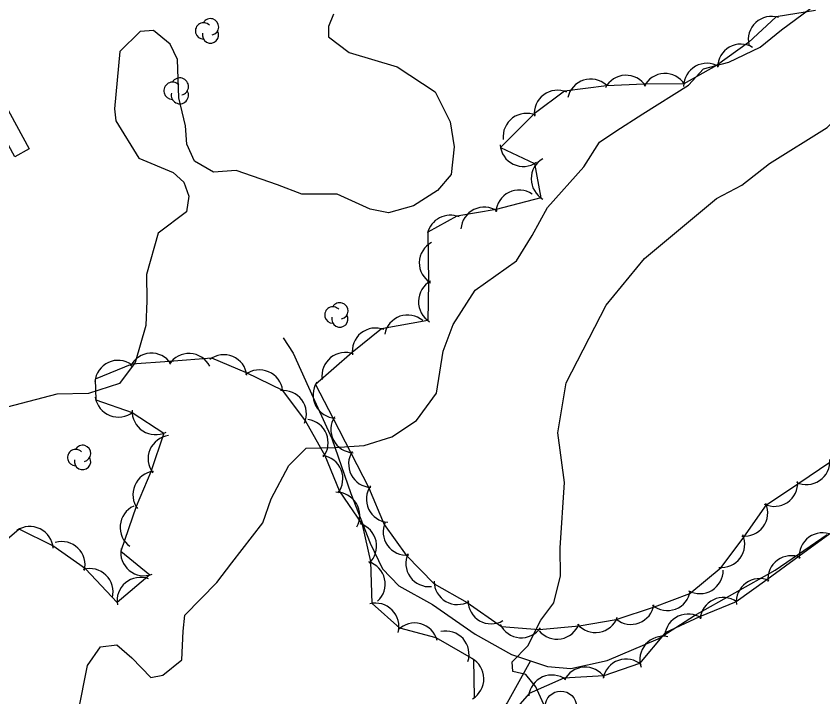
# Model space of a CAD drawing. Extents: x 643342 to 646936, y 5873857 to 5876103.
# Drawn here: x 645577.3 to 645681, y 5874475.9 to 5874563.4 of the extents above; entities that cross this region are included whole.
import ezdxf

# ---------------------------------------------------------------- set-up
doc = ezdxf.new("R2010")
doc.units = 0
for name, color, linetype in [('Niveau 1', 7, 'Continuous'), ('Niveau 2', 7, 'Continuous'), ('Niveau 22', 7, 'Continuous'), ('Niveau 31', 7, 'Continuous'), ('Niveau 36', 7, 'Continuous'), ('Niveau 44', 7, 'Continuous')]:
    doc.layers.add(name, color=color, linetype=linetype)

msp = doc.modelspace()

# ---------------------------------------------------------------- linework, layer by layer
at = {"layer": 'Niveau 1'}
for points in [[(645632.21, 5874520.37), (645633.5, 5874523.79), (645636.34, 5874528.19), (645641.65, 5874531.95), (645643.64, 5874535.24), (645645.61, 5874538.82), (645650.31, 5874544.05), (645652.3, 5874547.22), (645654.41, 5874548.65), (645657.91, 5874550.88), (645663.75, 5874554.54), (645665.7, 5874556.66), (645668.94, 5874557.52), (645672.98, 5874559.43), (645675.73, 5874561.67), (645680.31, 5874565.07)], [(645585.28, 5874473.89), (645586.45, 5874479.94), (645588.15, 5874482.33), (645590.25, 5874482.59), (645592.15, 5874480.94), (645594.63, 5874478.42), (645596.17, 5874478.7), (645598.59, 5874480.68), (645598.76, 5874484.37), (645598.98, 5874486.43), (645603.1, 5874490.63), (645605.03, 5874493.16), (645609.04, 5874498.28), (645610.11, 5874501.39), (645612.38, 5874505.64), (645614.61, 5874507.9), (645618.25, 5874507.97), (645622.06, 5874508.23), (645625.63, 5874509.35), (645628.79, 5874511.43), (645631.35, 5874514.94), (645632.21, 5874520.37)]]:
    msp.add_lwpolyline(points, dxfattribs=at)
at = {"layer": 'Niveau 2'}
for points in [[(645644.79, 5874485.78), (645646.44, 5874488.02), (645647.3, 5874491.49), (645647.27, 5874495.07), (645647.81, 5874503.45), (645646.98, 5874509.85), (645648.03, 5874516.27), (645653.16, 5874526.27), (645658.11, 5874532.27), (645667.35, 5874539.99), (645670.62, 5874541.7), (645674.18, 5874544.48), (645681.58, 5874549.13), (645684.85, 5874552.53), (645686.88, 5874555.97), (645689.78, 5874560.35), (645693.45, 5874563.08), (645701.57, 5874567.54)], [(645618.11, 5874563.69), (645617.47, 5874562.12), (645617.45, 5874560.77), (645620.13, 5874558.74), (645626.3, 5874556.91), (645631.17, 5874553.69), (645633.1, 5874549.85), (645633.64, 5874546.61), (645633.26, 5874543.07), (645631.48, 5874541.01), (645628.4, 5874539.03), (645625.19, 5874538.15)], [(645625.19, 5874538.15), (645622.81, 5874538.63), (645618.56, 5874540.54), (645614.04, 5874540.56), (645610.91, 5874541.74), (645605.61, 5874543.58), (645602.69, 5874543.37), (645600.24, 5874544.77), (645599.26, 5874546.98), (645599.08, 5874549.31), (645598.22, 5874552.94), (645598.03, 5874557.84), (645597.12, 5874559.82), (645594.94, 5874561.6), (645593.25, 5874561.47), (645590.62, 5874558.88), (645589.94, 5874551.51), (645590.12, 5874549.95), (645593.06, 5874545.18), (645597.48, 5874543.34), (645598.86, 5874542.09), (645599.52, 5874540.27), (645599.21, 5874538.25), (645595.54, 5874535.53), (645594.06, 5874530.21), (645594.08, 5874526.81), (645593.97, 5874523.64), (645592.62, 5874518.92), (645590.59, 5874516.19), (645586.58, 5874514.9), (645582.54, 5874514.84), (645576.15, 5874513.14)], [(645645.34, 5874474.54), (645644.14, 5874477.22), (645642.85, 5874478.77), (645641.17, 5874479.17), (645641.08, 5874480.4), (645643.1, 5874482.49), (645644.79, 5874485.78)]]:
    msp.add_lwpolyline(points, dxfattribs=at)
at = {"layer": 'Niveau 22'}
for points in [[(645611.62, 5874522.08), (645612.93, 5874520.12), (645615.89, 5874513.55), (645617.91, 5874509.13), (645620.33, 5874502.05), (645622.82, 5874495.67), (645624.42, 5874492.39), (645626.53, 5874490.2), (645630.85, 5874487.8), (645636.31, 5874483.96), (645640.99, 5874481.36), (645643.45, 5874480.53), (645645.61, 5874479.8), (645648.64, 5874479.54), (645653.32, 5874480.57), (645659.86, 5874483.35), (645664.53, 5874486.36), (645674.92, 5874492.22), (645681.58, 5874496.77)], [(645643.45, 5874480.53), (645640.45, 5874475.14), (645637.1, 5874471.13), (645630.67, 5874467.49), (645620.29, 5874460.03), (645616.44, 5874456.46), (645613.17, 5874453.04), (645611.82, 5874450.71), (645609.93, 5874444.46), (645609.11, 5874439.69), (645605.91, 5874427.34)]]:
    msp.add_lwpolyline(points, dxfattribs=at)
at = {"layer": 'Niveau 31'}
msp.add_lwpolyline([(645573.24, 5874556.86), (645578.96, 5874546.35), (645577.12, 5874545.35), (645571.4, 5874555.86), (645573.24, 5874556.86)], dxfattribs=at)
at = {"layer": 'Niveau 36'}
msp.add_circle((645647.34, 5874474.65), 2, dxfattribs=at)
at = {"layer": 'Niveau 44'}
for points in [[(645680.09, 5874564.15), (645675.05, 5874563.34), (645671.47, 5874560.05), (645667.38, 5874557.1), (645663.15, 5874554.71), (645658.08, 5874554.7), (645653.23, 5874554.49), (645647.83, 5874553.78), (645643.93, 5874550.88), (645639.57, 5874546.56), (645643.95, 5874544.47), (645644.78, 5874540.08), (645639.03, 5874538.59), (645633.95, 5874537.71), (645630.23, 5874535.66), (645630.32, 5874529.17), (645630.22, 5874524.32), (645624.3, 5874523.22), (645620.52, 5874520.18), (645615.8, 5874516.09), (645618.02, 5874511.77), (645620.37, 5874507.19), (645622.59, 5874502.88), (645624.63, 5874498.08), (645627.47, 5874494.14), (645631.07, 5874490.45), (645635.28, 5874488.05), (645639.7, 5874484.96), (645644.54, 5874484.55), (645649.7, 5874485.03), (645654.48, 5874485.86), (645659.39, 5874487.5), (645663.93, 5874489.22), (645667.98, 5874492.54), (645670.86, 5874496.45), (645673.79, 5874500.58), (645677.81, 5874503.3), (645682.07, 5874506.19)], [(645636.25, 5874475.84), (645636.17, 5874480.7), (645631.33, 5874483.48), (645626.65, 5874484.75), (645623.07, 5874487.93), (645622.9, 5874493.31), (645621.83, 5874498.05), (645618.86, 5874502.39), (645617.02, 5874506.88), (645614.49, 5874511.39), (645611.61, 5874515.3), (645606.91, 5874517.58), (645602.44, 5874519.47), (645597, 5874519.02), (645592.16, 5874518.69), (645587.47, 5874516.77), (645587.54, 5874514.12), (645592.22, 5874512.46), (645596.29, 5874509.82), (645594.63, 5874504.84), (645592.74, 5874500.37), (645590.74, 5874494.66), (645594.49, 5874491.58), (645590.28, 5874488.06), (645586.23, 5874492.35), (645582.01, 5874495.33), (645577.66, 5874497.47), (645573.03, 5874493.51)], [(645681.92, 5874496.86), (645678, 5874494), (645673.84, 5874490.97), (645669.91, 5874488.12), (645665.16, 5874486.19), (645660.76, 5874484.13), (645657.45, 5874480.22), (645652.87, 5874478.62), (645647.71, 5874478.31), (645643.26, 5874476.35), (645639.82, 5874472.36), (645635.79, 5874469.65), (645631.44, 5874466.92), (645627.31, 5874464.38), (645622.92, 5874461.69), (645618.78, 5874459.15), (645614.17, 5874455.66), (645613.56, 5874450.85), (645617.04, 5874447.65), (645620.5, 5874444.65)]]:
    msp.add_lwpolyline(points, dxfattribs=at)
for centre, radius, start, end in [((645602.29, 5874562.06), 1.05, 282.2692, 149.7263), ((645674.45, 5874560.4), 3, 72.6076, 192.5855), ((645674.45, 5874560.4), 3, 72.6076, 192.5855), ((645674.45, 5874560.4), 3, 72.6076, 192.5855), ((645601.39, 5874561.53), 1.05, 44.1154, 269.804), ((645602.29, 5874561.01), 1.05, 166.9369, 29.6212), ((645670.49, 5874556.83), 3, 59.4898, 179.4677), ((645670.49, 5874556.83), 3, 59.4898, 179.4677), ((645670.49, 5874556.83), 3, 59.4898, 179.4677), ((645666.13, 5874554.37), 3, 59.4898, 179.4677), ((645666.13, 5874554.37), 3, 59.4898, 179.4677), ((645666.13, 5874554.37), 3, 59.4898, 179.4677), ((645598.35, 5874554.38), 1.11, 282.2692, 149.7262), ((645651.19, 5874552.35), 3, 47.9373, 167.9153), ((645651.19, 5874552.35), 3, 47.9373, 167.9153), ((645651.19, 5874552.35), 3, 47.9373, 167.9153), ((645655.73, 5874552.83), 3, 32.4642, 152.4422), ((645655.73, 5874552.83), 3, 32.4642, 152.4422), ((645655.73, 5874552.83), 3, 32.4642, 152.4422), ((645660.73, 5874553.05), 3, 32.4642, 152.4422), ((645660.73, 5874553.05), 3, 32.4642, 152.4422), ((645660.73, 5874553.05), 3, 32.4642, 152.4422), ((645597.4, 5874553.83), 1.11, 44.1153, 269.8039), ((645598.35, 5874553.27), 1.11, 166.9368, 29.6212), ((645646.93, 5874550.91), 3, 66.6661, 186.644), ((645646.93, 5874550.91), 3, 66.6661, 186.644), ((645646.93, 5874550.91), 3, 66.6661, 186.644), ((645642.92, 5874547.93), 3, 66.6661, 186.644), ((645642.92, 5874547.93), 3, 66.6661, 186.644), ((645642.92, 5874547.93), 3, 66.6661, 186.644), ((645642.52, 5874547.11), 3, 184.4953, 304.4732), ((645642.52, 5874547.11), 3, 184.4953, 304.4732), ((645642.52, 5874547.11), 3, 184.4953, 304.4732), ((645646.53, 5874542.51), 3, 120.2226, 240.2005), ((645646.53, 5874542.51), 3, 120.2226, 240.2005), ((645646.53, 5874542.51), 3, 120.2226, 240.2005), ((645641.98, 5874538.07), 3, 56.1612, 176.1391), ((645641.98, 5874538.07), 3, 56.1612, 176.1391), ((645641.98, 5874538.07), 3, 56.1612, 176.1391), ((645637.49, 5874535.87), 3, 56.1612, 176.1391), ((645637.49, 5874535.87), 3, 56.1612, 176.1391), ((645637.49, 5874535.87), 3, 56.1612, 176.1391), ((645633.12, 5874534.83), 3, 67.8895, 166.6593), ((645633.12, 5874534.83), 3, 67.8895, 166.6593), ((645633.12, 5874534.83), 3, 67.8895, 166.6593), ((645632.14, 5874531.71), 3, 118.7474, 238.7253), ((645632.14, 5874531.71), 3, 118.7474, 238.7253), ((645632.14, 5874531.71), 3, 118.7474, 238.7253), ((645632.03, 5874526.71), 3, 118.7474, 238.7253), ((645632.03, 5874526.71), 3, 118.7474, 238.7253), ((645632.03, 5874526.71), 3, 118.7474, 238.7253), ((645618.93, 5874525.54), 1.05, 282.2692, 149.7263), ((645618.03, 5874525.01), 1.05, 44.1154, 269.804), ((645618.93, 5874524.49), 1.05, 166.9369, 29.6212), ((645627.65, 5874522.01), 3, 49.6503, 169.6283), ((645627.65, 5874522.01), 3, 49.6503, 169.6283), ((645627.65, 5874522.01), 3, 49.6503, 169.6283), ((645623.52, 5874520.33), 3, 68.9014, 188.8793), ((645623.52, 5874520.33), 3, 68.9014, 188.8793), ((645623.52, 5874520.33), 3, 68.9014, 188.8793), ((645594.7, 5874517.1), 3, 33.9069, 153.8849), ((645594.7, 5874517.1), 3, 33.9069, 153.8849), ((645594.7, 5874517.1), 3, 33.9069, 153.8849), ((645599.52, 5874517.06), 3, 27.3218, 147.2997), ((645599.52, 5874517.06), 3, 27.3218, 147.2997), ((645599.52, 5874517.06), 3, 27.3218, 147.2997), ((645619.62, 5874517.19), 3, 68.9014, 188.8793), ((645619.62, 5874517.19), 3, 68.9014, 188.8793), ((645619.62, 5874517.19), 3, 68.9014, 188.8793), ((645590.41, 5874516.18), 3, 54.6188, 174.5968), ((645590.41, 5874516.18), 3, 54.6188, 174.5968), ((645590.41, 5874516.18), 3, 54.6188, 174.5968), ((645603.99, 5874516.9), 3, 7.076, 127.0539), ((645603.99, 5874516.9), 3, 7.076, 127.0539), ((645603.99, 5874516.9), 3, 7.076, 127.0539), ((645608.59, 5874514.95), 3, 7.076, 127.0539), ((645608.59, 5874514.95), 3, 7.076, 127.0539), ((645608.59, 5874514.95), 3, 7.076, 127.0539), ((645618.48, 5874514.74), 3, 147.21, 267.1879), ((645618.48, 5874514.74), 3, 147.21, 267.1879), ((645618.48, 5874514.74), 3, 147.21, 267.1879), ((645611.63, 5874512.3), 3, 336.4898, 96.4677), ((645611.63, 5874512.3), 3, 336.4898, 96.4677), ((645611.63, 5874512.3), 3, 336.4898, 96.4677), ((645590.44, 5874514.88), 3, 188.7592, 308.7372), ((645590.44, 5874514.88), 3, 188.7592, 308.7372), ((645590.44, 5874514.88), 3, 188.7592, 308.7372), ((645595.21, 5874512.62), 3, 177.1034, 297.0813), ((645595.21, 5874512.62), 3, 177.1034, 297.0813), ((645595.21, 5874512.62), 3, 177.1034, 297.0813), ((645620.77, 5874510.29), 3, 147.21, 267.1879), ((645620.77, 5874510.29), 3, 147.21, 267.1879), ((645620.77, 5874510.29), 3, 147.21, 267.1879), ((645614.42, 5874508.6), 3, 322.2213, 82.1992), ((645614.42, 5874508.6), 3, 322.2213, 82.1992), ((645614.42, 5874508.6), 3, 322.2213, 82.1992), ((645597.26, 5874506.52), 3, 97.0874, 217.0653), ((645597.26, 5874506.52), 3, 97.0874, 217.0653), ((645597.26, 5874506.52), 3, 97.0874, 217.0653), ((645584.94, 5874506.68), 1.05, 44.1154, 269.804), ((645585.84, 5874507.21), 1.05, 282.2692, 149.7263), ((645585.84, 5874506.16), 1.05, 166.9369, 29.6212), ((645616.31, 5874503.97), 3, 322.2213, 82.1992), ((645616.31, 5874503.97), 3, 322.2213, 82.1992), ((645616.31, 5874503.97), 3, 322.2213, 82.1992), ((645623.05, 5874505.84), 3, 147.21, 267.1879), ((645623.05, 5874505.84), 3, 147.21, 267.1879), ((645623.05, 5874505.84), 3, 147.21, 267.1879), ((645678.95, 5874506.21), 3, 244.1385, 4.1165), ((645678.95, 5874506.21), 3, 244.1385, 4.1165), ((645678.95, 5874506.21), 3, 244.1385, 4.1165), ((645595.31, 5874501.92), 3, 97.0874, 217.0653), ((645595.31, 5874501.92), 3, 97.0874, 217.0653), ((645595.31, 5874501.92), 3, 97.0874, 217.0653), ((645674.81, 5874503.4), 3, 244.1385, 4.1165), ((645674.81, 5874503.4), 3, 244.1385, 4.1165), ((645674.81, 5874503.4), 3, 244.1385, 4.1165), ((645625.33, 5874501.34), 3, 145.3474, 265.3254), ((645625.33, 5874501.34), 3, 145.3474, 265.3254), ((645625.33, 5874501.34), 3, 145.3474, 265.3254), ((645618.48, 5874499.22), 3, 331.156, 91.134), ((645618.48, 5874499.22), 3, 331.156, 91.134), ((645618.48, 5874499.22), 3, 331.156, 91.134), ((645593.66, 5874497.71), 3, 114.5845, 234.5624), ((645593.66, 5874497.71), 3, 114.5845, 234.5624), ((645593.66, 5874497.71), 3, 114.5845, 234.5624), ((645670.96, 5874499.56), 3, 263.6559, 23.6338), ((645670.96, 5874499.56), 3, 263.6559, 23.6338), ((645670.96, 5874499.56), 3, 263.6559, 23.6338), ((645627.48, 5874497.14), 3, 155.7838, 275.7617), ((645627.48, 5874497.14), 3, 155.7838, 275.7617), ((645627.48, 5874497.14), 3, 155.7838, 275.7617), ((645579.05, 5874494.82), 3, 3.764, 123.742), ((645579.05, 5874494.82), 3, 3.764, 123.742), ((645579.05, 5874494.82), 3, 3.764, 123.742), ((645620.65, 5874495.29), 3, 312.7492, 72.7271), ((645620.65, 5874495.29), 3, 312.7492, 72.7271), ((645620.65, 5874495.29), 3, 312.7492, 72.7271), ((645668, 5874495.54), 3, 263.6559, 23.6338), ((645668, 5874495.54), 3, 263.6559, 23.6338), ((645668, 5874495.54), 3, 263.6559, 23.6338), ((645681, 5874494), 3, 66.0466, 186.0245), ((645681, 5874494), 3, 66.0466, 186.0245), ((645681, 5874494), 3, 66.0466, 186.0245), ((645583.16, 5874492.87), 3, 346.0513, 106.0293), ((645583.16, 5874492.87), 3, 346.0513, 106.0293), ((645583.16, 5874492.87), 3, 346.0513, 106.0293), ((645593.74, 5874494.48), 3, 170.5278, 290.5058), ((645593.74, 5874494.48), 3, 170.5278, 290.5058), ((645593.74, 5874494.48), 3, 170.5278, 290.5058), ((645630.4, 5874493.08), 3, 155.7838, 275.7617), ((645630.4, 5874493.08), 3, 155.7838, 275.7617), ((645630.4, 5874493.08), 3, 155.7838, 275.7617), ((645621.75, 5874490.41), 3, 312.7492, 72.7271), ((645621.75, 5874490.41), 3, 312.7492, 72.7271), ((645621.75, 5874490.41), 3, 312.7492, 72.7271), ((645676.96, 5874491.06), 3, 66.0466, 186.0245), ((645676.96, 5874491.06), 3, 66.0466, 186.0245), ((645676.96, 5874491.06), 3, 66.0466, 186.0245), ((645586.76, 5874489.4), 3, 346.0513, 106.0293), ((645586.76, 5874489.4), 3, 346.0513, 106.0293), ((645586.76, 5874489.4), 3, 346.0513, 106.0293), ((645665.23, 5874492.18), 3, 240.7883, 0.7662), ((645665.23, 5874492.18), 3, 240.7883, 0.7662), ((645665.23, 5874492.18), 3, 240.7883, 0.7662), ((645593.27, 5874488.27), 3, 69.9408, 189.9188), ((645593.27, 5874488.27), 3, 69.9408, 189.9188), ((645593.27, 5874488.27), 3, 69.9408, 189.9188), ((645672.91, 5874488.12), 3, 66.0466, 186.0245), ((645672.91, 5874488.12), 3, 66.0466, 186.0245), ((645672.91, 5874488.12), 3, 66.0466, 186.0245), ((645634.05, 5874490.78), 3, 180.2919, 300.2699), ((645634.05, 5874490.78), 3, 180.2919, 300.2699), ((645634.05, 5874490.78), 3, 180.2919, 300.2699), ((645661.04, 5874490.01), 3, 230.8364, 350.8144), ((645661.04, 5874490.01), 3, 230.8364, 350.8144), ((645661.04, 5874490.01), 3, 230.8364, 350.8144), ((645623.52, 5874484.96), 3, 344.7057, 104.6837), ((645623.52, 5874484.96), 3, 344.7057, 104.6837), ((645623.52, 5874484.96), 3, 344.7057, 104.6837), ((645638.39, 5874488.3), 3, 180.2919, 300.2699), ((645638.39, 5874488.3), 3, 180.2919, 300.2699), ((645638.39, 5874488.3), 3, 180.2919, 300.2699), ((645668.24, 5874485.68), 3, 55.0749, 175.0528), ((645668.24, 5874485.68), 3, 55.0749, 175.0528), ((645668.24, 5874485.68), 3, 55.0749, 175.0528), ((645656.36, 5874488.23), 3, 230.8364, 350.8144), ((645656.36, 5874488.23), 3, 230.8364, 350.8144), ((645656.36, 5874488.23), 3, 230.8364, 350.8144), ((645651.79, 5874487.18), 3, 219.8561, 339.8341), ((645651.79, 5874487.18), 3, 219.8561, 339.8341), ((645651.79, 5874487.18), 3, 219.8561, 339.8341), ((645663.71, 5874483.56), 3, 55.0749, 175.0528), ((645663.71, 5874483.56), 3, 55.0749, 175.0528), ((645663.71, 5874483.56), 3, 55.0749, 175.0528), ((645628.53, 5874482.41), 3, 14.7663, 134.7443), ((645628.53, 5874482.41), 3, 14.7663, 134.7443), ((645628.53, 5874482.41), 3, 14.7663, 134.7443), ((645642.27, 5874486.51), 3, 205.1876, 325.1656), ((645642.27, 5874486.51), 3, 205.1876, 325.1656), ((645642.27, 5874486.51), 3, 205.1876, 325.1656), ((645646.86, 5874486.33), 3, 219.8561, 339.8341), ((645646.86, 5874486.33), 3, 219.8561, 339.8341), ((645646.86, 5874486.33), 3, 219.8561, 339.8341), ((645632.54, 5874481.38), 3, 342.1685, 102.1464), ((645632.54, 5874481.38), 3, 342.1685, 102.1464), ((645632.54, 5874481.38), 3, 342.1685, 102.1464), ((645660.51, 5874480.7), 3, 78.8078, 198.7857), ((645660.51, 5874480.7), 3, 78.8078, 198.7857), ((645660.51, 5874480.7), 3, 78.8078, 198.7857), ((645634.45, 5874478.24), 3, 300.8485, 60.8264), ((645634.45, 5874478.24), 3, 300.8485, 60.8264), ((645634.45, 5874478.24), 3, 300.8485, 60.8264), ((645655.74, 5874477.76), 3, 49.3192, 169.2971), ((645655.74, 5874477.76), 3, 49.3192, 169.2971), ((645655.74, 5874477.76), 3, 49.3192, 169.2971), ((645650.49, 5874476.73), 3, 33.937, 153.9149), ((645650.49, 5874476.73), 3, 33.937, 153.9149), ((645650.49, 5874476.73), 3, 33.937, 153.9149), ((645646.2, 5874475.72), 3, 53.7395, 173.7174), ((645646.2, 5874475.72), 3, 53.7395, 173.7174), ((645646.2, 5874475.72), 3, 53.7395, 173.7174)]:
    msp.add_arc(centre, radius, start, end, dxfattribs=at)

doc.saveas('drawing.dxf')
